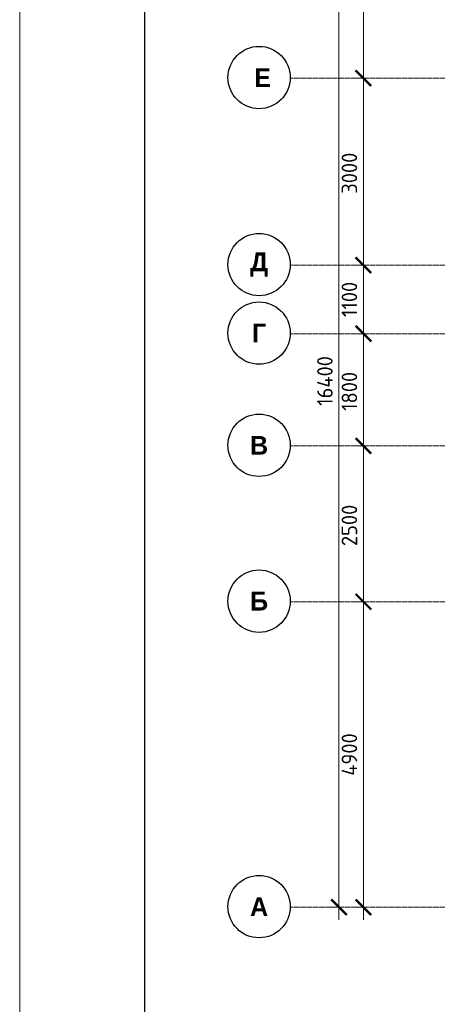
# Model space of a CAD drawing. Header units: millimetres. Extents: x -5898314 to 1055204, y -720802 to 1562611.
# Tile 310 of 362: x 97522 to 104220, y -46562 to -30767. Entities that reach past the tile are written whole.
import ezdxf

# ---------------------------------------------------------------- set-up
doc = ezdxf.new("R2010")
doc.units = ezdxf.units.MM
doc.linetypes.add('______5', pattern=[1100, 800, -100, 100, -100])
doc.linetypes.add('осевая', pattern=[50.8, 31.75, -6.35, 6.35, -6.35])
for name, color, linetype, lineweight in [('Оси', 40, '______5', 18), ('подоснова', 151, 'Continuous', 5), ('ТОНКИЕ', 7, 'Continuous', 9)]:
    doc.layers.add(name, color=color, linetype=linetype, lineweight=lineweight)
doc.layers.add('ТОЛСТЫЕ_ОСНОВНЫЕ', color=6, linetype='Continuous')
doc.styles.add('Century Gothic', font='GOTHIC.TTF')
doc.styles.add('GOST-2.304_Type-B', font='GOST_Common.ttf')
doc.dimstyles.new('СПДС', dxfattribs={"dimscale": 100, "dimtxt": 2.5, "dimasz": 2, "dimexe": 1.25, "dimexo": 0, "dimtad": 1, "dimdec": 0, "dimrnd": 5, "dimtxsty": 'GOST-2.304_Type-B', "dimblk": 'ARCHTICK', "dimcen": 2.5, "dimdle": 2, "dimclrd": 1, "dimclre": 1, "dimclrt": 1, "dimadec": 0, "dimazin": 2, "dimtfac": 0.75, "dimtdec": 0, "dimtmove": 1, "dimatfit": 3, "dimfxl": 1, "dimtfillclr": 256, "dimtolj": 1, "dimarcsym": 1})

# ---------------------------------------------------------------- blocks, each defined once
blk = doc.blocks.new('*U1581')
at = {"layer": 'ТОЛСТЫЕ_ОСНОВНЫЕ', "color": 6}
blk.add_lwpolyline([(20, 5), (886, 5), (886, 415), (20, 415)], close=True, dxfattribs=at)
at = {"layer": 'ТОНКИЕ'}
blk.add_lwpolyline([(0, 0), (891, 0), (891, 420), (0, 420)], close=True, dxfattribs=at)
blk = doc.blocks.new('_ArchTick')
at = {"color": 0, "linetype": 'ByBlock', "const_width": 0.15}
blk.add_lwpolyline([(-0.5, -0.5), (0.5, 0.5)], dxfattribs=at)
blk = doc.blocks.new('*D1440')
at = {"color": 1, "lineweight": -2, "transparency": 16777216}
for p, q in [((-89046, -342901), (-89046, -326101)), ((-89266, -326301), (-88921, -326301)), ((-89046, -342701), (-89171, -342701))]:
    blk.add_line(p, q, dxfattribs=at)
at = {"layer": 'DEFPOINTS', "color": 0, "lineweight": 0, "transparency": 16777216}
for p in [(-89266, -326301), (-89046, -326301), (-89046, -342701)]:
    blk.add_point(p, dxfattribs=at)
at = {"color": 1, "lineweight": -2, "transparency": 16777216, "xscale": 250, "yscale": 250, "zscale": 250}
for p, rotation in [((-89046, -326301), 90), ((-89046, -342701), 270)]:
    blk.add_blockref('_ArchTick', p, dxfattribs=dict(at, rotation=rotation))
at = {"color": 1, "lineweight": 0, "transparency": 16777216, "insert": (-89271, -334259), "char_height": 250, "width": 104166.67, "attachment_point": 5, "rotation": 90, "style": 'GOST-2.304_Type-B'}
blk.add_mtext('\\A1;16400', dxfattribs=at)
blk = doc.blocks.new('NSY101')
at = {"color": 0, "linetype": 'ByBlock', "lineweight": -2}
blk.add_circle((0, 0), 50, dxfattribs=at)
blk = doc.blocks.new('СЛОЖНЫЙ_ОБЪЕКТ_23')
at = {"layer": 'Оси', "color": 16, "linetype": 'Continuous', "lineweight": 25, "transparency": 33554687, "xscale": 9.999999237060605, "yscale": 9.999999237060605, "zscale": 9.999999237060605}
blk.add_blockref('NSY101', (-12319, -19997), dxfattribs=at)
at = {"layer": 'Оси', "color": 16, "linetype": 'Continuous', "lineweight": 25, "transparency": 33554687, "insert": (-12319, -19997), "char_height": 300, "width": 460, "attachment_point": 5, "style": 'Century Gothic'}
blk.add_mtext('\\A1;{\\fCentury Gothic|i0|b1;\\H300.000000;\\W1.000000;\\C16;А}\\P', dxfattribs=at)
blk = doc.blocks.new('СЛОЖНЫЙ_ОБЪЕКТ_24')
at = {"layer": 'Оси', "color": 16, "linetype": 'Continuous', "lineweight": 25, "transparency": 33554687, "xscale": 9.999999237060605, "yscale": 9.999999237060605, "zscale": 9.999999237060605}
blk.add_blockref('NSY101', (-12319, -15097), dxfattribs=at)
at = {"layer": 'Оси', "color": 16, "linetype": 'Continuous', "lineweight": 25, "transparency": 33554687, "insert": (-12319, -15097), "char_height": 300, "width": 390, "attachment_point": 5, "style": 'Century Gothic'}
blk.add_mtext('\\A1;{\\fCentury Gothic|i0|b1;\\H300.000000;\\W1.000000;\\C16;Б}\\P', dxfattribs=at)
blk = doc.blocks.new('СЛОЖНЫЙ_ОБЪЕКТ_25')
at = {"layer": 'Оси', "color": 16, "linetype": 'Continuous', "lineweight": 25, "transparency": 33554687, "xscale": 9.999999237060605, "yscale": 9.999999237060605, "zscale": 9.999999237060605}
blk.add_blockref('NSY101', (-12319, -12597), dxfattribs=at)
at = {"layer": 'Оси', "color": 16, "linetype": 'Continuous', "lineweight": 25, "transparency": 33554687, "insert": (-12319, -12597), "char_height": 300, "width": 390, "attachment_point": 5, "style": 'Century Gothic'}
blk.add_mtext('\\A1;{\\fCentury Gothic|i0|b1;\\H300.000000;\\W1.000000;\\C16;В}\\P', dxfattribs=at)
blk = doc.blocks.new('СЛОЖНЫЙ_ОБЪЕКТ_26')
at = {"layer": 'Оси', "color": 16, "linetype": 'Continuous', "lineweight": 25, "transparency": 33554687, "xscale": 9.999999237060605, "yscale": 9.999999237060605, "zscale": 9.999999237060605}
blk.add_blockref('NSY101', (-12319, -10797), dxfattribs=at)
at = {"layer": 'Оси', "color": 16, "linetype": 'Continuous', "lineweight": 25, "transparency": 33554687, "insert": (-12319, -10797), "char_height": 300, "width": 345, "attachment_point": 5, "style": 'Century Gothic'}
blk.add_mtext('\\A1;{\\fCentury Gothic|i0|b1;\\H300.000000;\\W1.000000;\\C16;Г}\\P', dxfattribs=at)
blk = doc.blocks.new('СЛОЖНЫЙ_ОБЪЕКТ_27')
at = {"layer": 'Оси', "color": 16, "linetype": 'Continuous', "lineweight": 25, "transparency": 33554687, "xscale": 9.999999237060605, "yscale": 9.999999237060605, "zscale": 9.999999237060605}
blk.add_blockref('NSY101', (-12319, -9697), dxfattribs=at)
at = {"layer": 'Оси', "color": 16, "linetype": 'Continuous', "lineweight": 25, "transparency": 33554687, "insert": (-12319, -9697), "char_height": 300, "width": 470, "attachment_point": 5, "style": 'Century Gothic'}
blk.add_mtext('\\A1;{\\fCentury Gothic|i0|b1;\\H300.000000;\\W1.000000;\\C16;Д}\\P', dxfattribs=at)
blk = doc.blocks.new('СЛОЖНЫЙ_ОБЪЕКТ_62')
at = {"layer": 'Оси', "color": 16, "linetype": 'Continuous', "lineweight": 25, "transparency": 33554687, "xscale": 9.999999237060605, "yscale": 9.999999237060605, "zscale": 9.999999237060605}
blk.add_blockref('NSY101', (-12319, -6697), dxfattribs=at)
at = {"layer": 'Оси', "color": 16, "linetype": 'Continuous', "lineweight": 25, "transparency": 33554687, "insert": (-12319, -6697), "char_height": 300, "width": 480, "attachment_point": 5, "style": 'Century Gothic'}
blk.add_mtext('\\A1;{\\fCentury Gothic|i0|b1;\\H300.000000;\\W1.000000;\\C16; Е}\\P', dxfattribs=at)
blk = doc.blocks.new('*D1442')
at = {"color": 1, "lineweight": -2, "transparency": 16777216}
for p, q in [((-88653, -342901), (-88653, -337601)), ((-88653, -337801), (-88778, -337801)), ((-88653, -342701), (-88778, -342701))]:
    blk.add_line(p, q, dxfattribs=at)
at = {"layer": 'DEFPOINTS', "color": 0, "lineweight": 0, "transparency": 16777216}
for p in [(-88653, -337801), (-88653, -337801), (-88653, -342701)]:
    blk.add_point(p, dxfattribs=at)
at = {"color": 1, "lineweight": -2, "transparency": 16777216, "xscale": 250, "yscale": 250, "zscale": 250}
for p, rotation in [((-88653, -337801), 90), ((-88653, -342701), 270)]:
    blk.add_blockref('_ArchTick', p, dxfattribs=dict(at, rotation=rotation))
at = {"color": 1, "lineweight": 0, "transparency": 16777216, "insert": (-88878, -340251), "char_height": 250, "width": 83333.33, "attachment_point": 5, "rotation": 90, "style": 'GOST-2.304_Type-B'}
blk.add_mtext('\\A1;4900', dxfattribs=at)
blk = doc.blocks.new('*D1443')
at = {"color": 1, "lineweight": -2, "transparency": 16777216}
for p, q in [((-88653, -338001), (-88653, -335101)), ((-88653, -335301), (-88778, -335301)), ((-88653, -337801), (-88778, -337801))]:
    blk.add_line(p, q, dxfattribs=at)
at = {"layer": 'DEFPOINTS', "color": 0, "lineweight": 0, "transparency": 16777216}
for p in [(-88653, -335301), (-88653, -335301), (-88653, -337801)]:
    blk.add_point(p, dxfattribs=at)
at = {"color": 1, "lineweight": -2, "transparency": 16777216, "xscale": 250, "yscale": 250, "zscale": 250}
for p, rotation in [((-88653, -335301), 90), ((-88653, -337801), 270)]:
    blk.add_blockref('_ArchTick', p, dxfattribs=dict(at, rotation=rotation))
at = {"color": 1, "lineweight": 0, "transparency": 16777216, "insert": (-88878, -336576), "char_height": 250, "width": 83333.33, "attachment_point": 5, "rotation": 90, "style": 'GOST-2.304_Type-B'}
blk.add_mtext('\\A1;2500', dxfattribs=at)
blk = doc.blocks.new('*D1444')
at = {"color": 1, "lineweight": -2, "transparency": 16777216}
for p, q in [((-88653, -335501), (-88653, -333301)), ((-88653, -333501), (-88778, -333501)), ((-88653, -335301), (-88778, -335301))]:
    blk.add_line(p, q, dxfattribs=at)
at = {"layer": 'DEFPOINTS', "color": 0, "lineweight": 0, "transparency": 16777216}
for p in [(-88653, -333501), (-88653, -333501), (-88653, -335301)]:
    blk.add_point(p, dxfattribs=at)
at = {"color": 1, "lineweight": -2, "transparency": 16777216, "xscale": 250, "yscale": 250, "zscale": 250}
for p, rotation in [((-88653, -333501), 90), ((-88653, -335301), 270)]:
    blk.add_blockref('_ArchTick', p, dxfattribs=dict(at, rotation=rotation))
at = {"color": 1, "lineweight": 0, "transparency": 16777216, "insert": (-88878, -334426), "char_height": 250, "width": 83333.33, "attachment_point": 5, "rotation": 90, "style": 'GOST-2.304_Type-B'}
blk.add_mtext('\\A1;1800', dxfattribs=at)
blk = doc.blocks.new('*D1445')
at = {"color": 1, "lineweight": -2, "transparency": 16777216}
for p, q in [((-88653, -333701), (-88653, -332201)), ((-88653, -332401), (-88778, -332401)), ((-88653, -333501), (-88778, -333501))]:
    blk.add_line(p, q, dxfattribs=at)
at = {"layer": 'DEFPOINTS', "color": 0, "lineweight": 0, "transparency": 16777216}
for p in [(-88653, -332401), (-88653, -332401), (-88653, -333501)]:
    blk.add_point(p, dxfattribs=at)
at = {"color": 1, "lineweight": -2, "transparency": 16777216, "xscale": 250, "yscale": 250, "zscale": 250}
for p, rotation in [((-88653, -332401), 90), ((-88653, -333501), 270)]:
    blk.add_blockref('_ArchTick', p, dxfattribs=dict(at, rotation=rotation))
at = {"color": 1, "lineweight": 0, "transparency": 16777216, "insert": (-88878, -332951), "char_height": 250, "width": 83333.33, "attachment_point": 5, "rotation": 90, "style": 'GOST-2.304_Type-B'}
blk.add_mtext('\\A1;1100', dxfattribs=at)
blk = doc.blocks.new('*D1446')
at = {"color": 1, "lineweight": -2, "transparency": 16777216}
for p, q in [((-88653, -332601), (-88653, -329201)), ((-88653, -329401), (-88778, -329401)), ((-88653, -332401), (-88778, -332401))]:
    blk.add_line(p, q, dxfattribs=at)
at = {"layer": 'DEFPOINTS', "color": 0, "lineweight": 0, "transparency": 16777216}
for p in [(-88653, -329401), (-88653, -329401), (-88653, -332401)]:
    blk.add_point(p, dxfattribs=at)
at = {"color": 1, "lineweight": -2, "transparency": 16777216, "xscale": 250, "yscale": 250, "zscale": 250}
for p, rotation in [((-88653, -329401), 90), ((-88653, -332401), 270)]:
    blk.add_blockref('_ArchTick', p, dxfattribs=dict(at, rotation=rotation))
at = {"color": 1, "lineweight": 0, "transparency": 16777216, "insert": (-88878, -330926), "char_height": 250, "width": 83333.33, "attachment_point": 5, "rotation": 90, "style": 'GOST-2.304_Type-B'}
blk.add_mtext('\\A1;3000', dxfattribs=at)
blk = doc.blocks.new('*D1447')
at = {"color": 1, "lineweight": -2, "transparency": 16777216}
for p, q in [((-88653, -329601), (-88653, -326101)), ((-89077, -326301), (-88528, -326301)), ((-88653, -329401), (-88778, -329401))]:
    blk.add_line(p, q, dxfattribs=at)
at = {"layer": 'DEFPOINTS', "color": 0, "lineweight": 0, "transparency": 16777216}
for p in [(-89077, -326301), (-88653, -326301), (-88653, -329401)]:
    blk.add_point(p, dxfattribs=at)
at = {"color": 1, "lineweight": -2, "transparency": 16777216, "xscale": 250, "yscale": 250, "zscale": 250}
for p, rotation in [((-88653, -326301), 90), ((-88653, -329401), 270)]:
    blk.add_blockref('_ArchTick', p, dxfattribs=dict(at, rotation=rotation))
at = {"color": 1, "lineweight": 0, "transparency": 16777216, "insert": (-88878, -327851), "char_height": 250, "width": 83333.33, "attachment_point": 5, "rotation": 90, "style": 'GOST-2.304_Type-B'}
blk.add_mtext('\\A1;3100', dxfattribs=at)
blk = doc.blocks.new('оси блок 2')
at = {"layer": 'Оси', "color": 16, "linetype": 'осевая', "lineweight": 0, "transparency": 33554687}
for p, q in [((-89822.3, -329401.3), (-37238.5, -329401.3)), ((-89822.3, -332401.3), (-37238.5, -332401.3)), ((-89822.3, -333501.3), (-37238.5, -333501.3)), ((-89822.3, -335301.3), (-37238.5, -335301.3)), ((-89822.3, -337801.3), (-37238.5, -337801.3)), ((-89822.3, -342701.3), (-37238.5, -342701.3))]:
    blk.add_line(p, q, dxfattribs=at)
at = {"layer": 'Оси', "color": 16, "linetype": 'Continuous', "lineweight": 25, "transparency": 33554687}
for name in ['СЛОЖНЫЙ_ОБЪЕКТ_62', 'СЛОЖНЫЙ_ОБЪЕКТ_27', 'СЛОЖНЫЙ_ОБЪЕКТ_26', 'СЛОЖНЫЙ_ОБЪЕКТ_25', 'СЛОЖНЫЙ_ОБЪЕКТ_24', 'СЛОЖНЫЙ_ОБЪЕКТ_23']:
    blk.add_blockref(name, (-78007.2, -322694.4), dxfattribs=at)
at = {"lineweight": 0}
for base, p1, p2, picture, middle in [((-89046, -326301.3), (-89046, -342701.3), (-89266.1, -326301.3), '*D1440', (-89046, -334259)), ((-88653.5, -326301.3), (-88653.5, -329401.3), (-89077, -326301.3), '*D1447', (-88653.5, -327851.3)), ((-88653.5, -329401.3), (-88653.5, -332401.3), (-88653.5, -329401.3), '*D1446', (-88653.5, -330926.5)), ((-88653.5, -332401.3), (-88653.5, -333501.3), (-88653.5, -332401.3), '*D1445', (-88653.5, -332951.3)), ((-88653.5, -333501.3), (-88653.5, -335301.3), (-88653.5, -333501.3), '*D1444', (-88653.5, -334426.5)), ((-88653.5, -335301.3), (-88653.5, -337801.3), (-88653.5, -335301.3), '*D1443', (-88653.5, -336576.5)), ((-88653.5, -337801.3), (-88653.5, -342701.3), (-88653.5, -337801.3), '*D1442', (-88653.5, -340251.3))]:
    dim = blk.add_linear_dim(base=base, p1=p1, p2=p2, angle=90, dimstyle='СПДС', override={"dimgap": 1}, dxfattribs=at)
    dim.commit()
    dim.dimension.update_dxf_attribs({"geometry": picture, "text_midpoint": middle, "dimtype": 160})

msp = doc.modelspace()

# ---------------------------------------------------------------- block references
at = {"xscale": 100, "yscale": 100, "zscale": 100}
msp.add_blockref('*U1581', (97521.87, -62531.81), dxfattribs=at)
at = {"layer": 'подоснова', "color": 2, "ltscale": 0.3}
msp.add_blockref('оси блок 2', (191688.07, 297696.88), dxfattribs=at)

doc.saveas('drawing.dxf')
